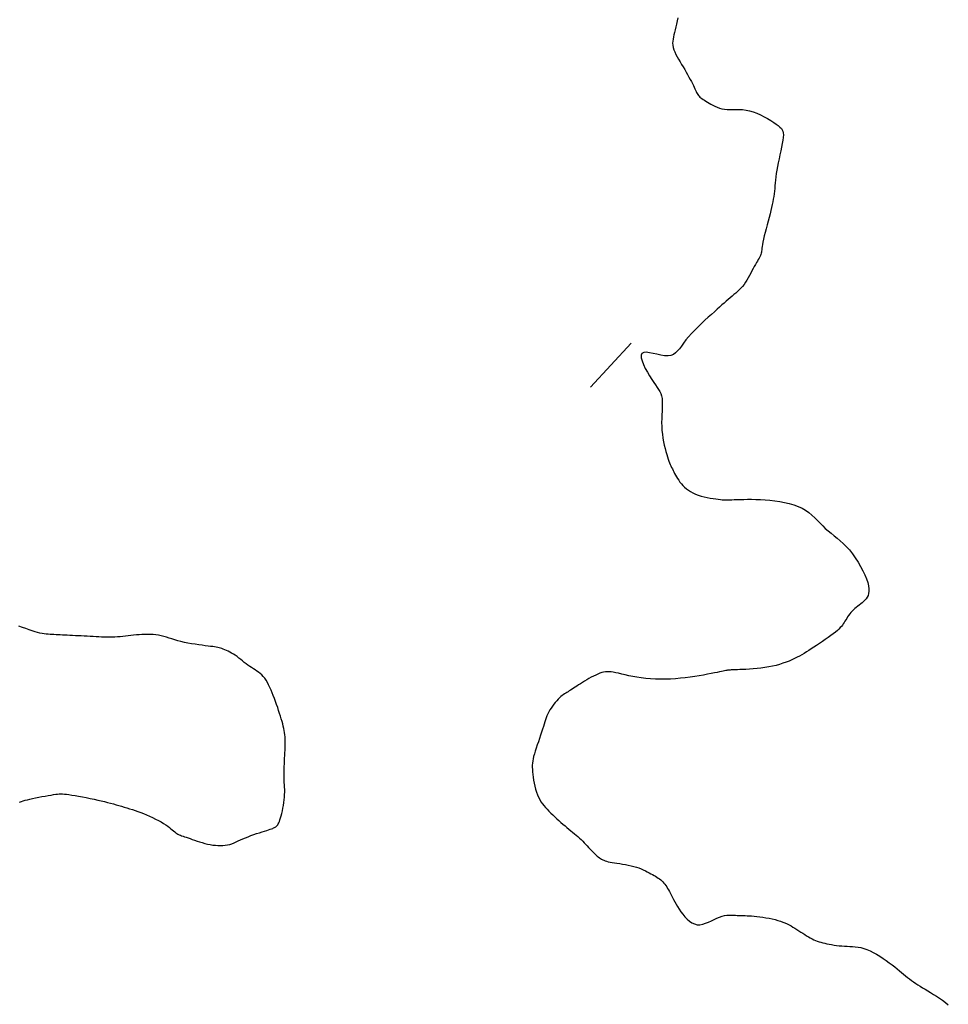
# Model space of a CAD drawing. Header units: millimetres. Extents: x 32690613 to 32693367, y 5343692 to 5344708.
# Tile 824 of 1009: x 32693083 to 32693105, y 5344201 to 5344224. Entities that reach past the tile are written whole.
import ezdxf

# ---------------------------------------------------------------- set-up
doc = ezdxf.new("R2010")
doc.units = ezdxf.units.MM
doc.header["$LTSCALE"] = 20
doc.layers.add('02-DGM_HL_492.00', color=82, linetype='Continuous')

msp = doc.modelspace()

# ---------------------------------------------------------------- linework, layer by layer
at = {"layer": '02-DGM_HL_492.00', "elevation": 492, "flags": 128}
for points in [[(32693098.255, 5344224.067), (32693098.24, 5344223.992), (32693098.224, 5344223.919), (32693098.208, 5344223.849), (32693098.191, 5344223.783), (32693098.175, 5344223.722), (32693098.161, 5344223.666), (32693098.148, 5344223.613), (32693098.138, 5344223.562), (32693098.131, 5344223.513), (32693098.129, 5344223.464), (32693098.132, 5344223.415), (32693098.141, 5344223.364), (32693098.157, 5344223.311), (32693098.178, 5344223.257), (32693098.205, 5344223.2), (32693098.236, 5344223.142), (32693098.269, 5344223.083), (32693098.305, 5344223.023), (32693098.342, 5344222.962), (32693098.379, 5344222.901), (32693098.415, 5344222.84), (32693098.45, 5344222.779), (32693098.484, 5344222.72), (32693098.516, 5344222.662), (32693098.546, 5344222.607), (32693098.574, 5344222.554), (32693098.599, 5344222.505), (32693098.621, 5344222.46), (32693098.64, 5344222.419), (32693098.656, 5344222.383), (32693098.671, 5344222.35), (32693098.684, 5344222.32), (32693098.697, 5344222.293), (32693098.71, 5344222.269), (32693098.723, 5344222.246), (32693098.739, 5344222.226), (32693098.756, 5344222.206), (32693098.776, 5344222.187), (32693098.799, 5344222.168), (32693098.824, 5344222.15), (32693098.852, 5344222.131), (32693098.883, 5344222.111), (32693098.917, 5344222.09), (32693098.953, 5344222.067), (32693098.994, 5344222.043), (32693099.037, 5344222.017), (32693099.083, 5344221.992), (32693099.132, 5344221.968), (32693099.185, 5344221.945), (32693099.24, 5344221.926), (32693099.299, 5344221.91), (32693099.36, 5344221.9), (32693099.425, 5344221.894), (32693099.492, 5344221.893), (32693099.562, 5344221.893), (32693099.635, 5344221.894), (32693099.71, 5344221.893), (32693099.789, 5344221.889), (32693099.87, 5344221.879), (32693099.954, 5344221.862), (32693100.04, 5344221.836), (32693100.128, 5344221.802), (32693100.215, 5344221.763), (32693100.299, 5344221.72), (32693100.38, 5344221.675), (32693100.456, 5344221.63), (32693100.525, 5344221.586), (32693100.585, 5344221.545), (32693100.635, 5344221.51), (32693100.675, 5344221.477), (32693100.707, 5344221.445), (32693100.73, 5344221.413), (32693100.745, 5344221.377), (32693100.753, 5344221.336), (32693100.755, 5344221.288), (32693100.751, 5344221.23), (32693100.741, 5344221.162), (32693100.728, 5344221.085), (32693100.711, 5344221), (32693100.692, 5344220.91), (32693100.672, 5344220.817), (32693100.652, 5344220.722), (32693100.632, 5344220.629), (32693100.615, 5344220.538), (32693100.6, 5344220.452), (32693100.588, 5344220.371), (32693100.578, 5344220.294), (32693100.569, 5344220.22), (32693100.562, 5344220.15), (32693100.555, 5344220.082), (32693100.549, 5344220.016), (32693100.542, 5344219.953), (32693100.534, 5344219.89), (32693100.525, 5344219.829), (32693100.515, 5344219.766), (32693100.504, 5344219.703), (32693100.491, 5344219.637), (32693100.476, 5344219.567), (32693100.459, 5344219.494), (32693100.44, 5344219.416), (32693100.418, 5344219.332), (32693100.395, 5344219.244), (32693100.371, 5344219.154), (32693100.347, 5344219.064), (32693100.324, 5344218.977), (32693100.303, 5344218.894), (32693100.284, 5344218.817), (32693100.269, 5344218.749), (32693100.258, 5344218.691), (32693100.251, 5344218.642), (32693100.246, 5344218.601), (32693100.243, 5344218.566), (32693100.24, 5344218.535), (32693100.236, 5344218.508), (32693100.231, 5344218.482), (32693100.223, 5344218.456), (32693100.212, 5344218.428), (32693100.198, 5344218.399), (32693100.181, 5344218.368), (32693100.161, 5344218.335), (32693100.139, 5344218.299), (32693100.116, 5344218.26), (32693100.091, 5344218.217), (32693100.065, 5344218.171), (32693100.038, 5344218.122), (32693100.011, 5344218.069), (32693099.982, 5344218.014), (32693099.953, 5344217.959), (32693099.923, 5344217.903), (32693099.891, 5344217.848), (32693099.858, 5344217.795), (32693099.823, 5344217.745), (32693099.786, 5344217.698), (32693099.748, 5344217.655), (32693099.709, 5344217.614), (32693099.668, 5344217.576), (32693099.626, 5344217.538), (32693099.583, 5344217.501), (32693099.538, 5344217.464), (32693099.493, 5344217.426), (32693099.448, 5344217.387), (32693099.4, 5344217.346), (32693099.351, 5344217.303), (32693099.299, 5344217.257), (32693099.243, 5344217.208), (32693099.184, 5344217.154), (32693099.12, 5344217.096), (32693099.05, 5344217.034), (32693098.975, 5344216.966), (32693098.896, 5344216.893), (32693098.814, 5344216.818), (32693098.732, 5344216.74), (32693098.652, 5344216.661), (32693098.575, 5344216.581), (32693098.504, 5344216.503), (32693098.44, 5344216.426), (32693098.385, 5344216.353), (32693098.336, 5344216.283), (32693098.29, 5344216.22), (32693098.246, 5344216.165), (32693098.2, 5344216.118), (32693098.148, 5344216.082), (32693098.09, 5344216.059), (32693098.021, 5344216.048), (32693097.94, 5344216.052), (32693097.851, 5344216.066), (32693097.758, 5344216.086), (32693097.666, 5344216.107), (32693097.58, 5344216.125), (32693097.504, 5344216.134), (32693097.443, 5344216.13), (32693097.402, 5344216.108), (32693097.383, 5344216.065), (32693097.385, 5344216.003), (32693097.405, 5344215.928), (32693097.438, 5344215.843), (32693097.481, 5344215.753), (32693097.53, 5344215.661), (32693097.583, 5344215.572), (32693097.634, 5344215.491), (32693097.682, 5344215.42), (32693097.725, 5344215.359), (32693097.763, 5344215.303), (32693097.797, 5344215.253), (32693097.825, 5344215.203), (32693097.848, 5344215.154), (32693097.865, 5344215.101), (32693097.877, 5344215.042), (32693097.883, 5344214.976), (32693097.884, 5344214.903), (32693097.882, 5344214.824), (32693097.878, 5344214.74), (32693097.874, 5344214.652), (32693097.87, 5344214.561), (32693097.868, 5344214.468), (32693097.87, 5344214.374), (32693097.876, 5344214.281), (32693097.885, 5344214.189), (32693097.899, 5344214.099), (32693097.914, 5344214.011), (32693097.932, 5344213.928), (32693097.95, 5344213.85), (32693097.97, 5344213.778), (32693097.988, 5344213.712), (32693098.007, 5344213.654), (32693098.024, 5344213.602), (32693098.04, 5344213.556), (32693098.057, 5344213.515), (32693098.073, 5344213.476), (32693098.089, 5344213.44), (32693098.105, 5344213.405), (32693098.122, 5344213.37), (32693098.14, 5344213.333), (32693098.158, 5344213.296), (32693098.177, 5344213.257), (32693098.198, 5344213.218), (32693098.221, 5344213.178), (32693098.246, 5344213.138), (32693098.273, 5344213.098), (32693098.303, 5344213.057), (32693098.336, 5344213.017), (32693098.372, 5344212.977), (32693098.412, 5344212.938), (32693098.455, 5344212.9), (32693098.503, 5344212.865), (32693098.554, 5344212.831), (32693098.611, 5344212.8), (32693098.672, 5344212.771), (32693098.738, 5344212.746), (32693098.807, 5344212.724), (32693098.878, 5344212.705), (32693098.95, 5344212.689), (32693099.021, 5344212.675), (32693099.089, 5344212.664), (32693099.152, 5344212.655), (32693099.21, 5344212.648), (32693099.261, 5344212.642), (32693099.307, 5344212.639), (32693099.35, 5344212.636), (32693099.391, 5344212.635), (32693099.434, 5344212.635), (32693099.48, 5344212.636), (32693099.531, 5344212.638), (32693099.589, 5344212.64), (32693099.656, 5344212.643), (32693099.731, 5344212.645), (32693099.815, 5344212.647), (32693099.905, 5344212.648), (32693100.002, 5344212.648), (32693100.104, 5344212.646), (32693100.212, 5344212.642), (32693100.323, 5344212.636), (32693100.437, 5344212.626), (32693100.553, 5344212.613), (32693100.669, 5344212.596), (32693100.784, 5344212.574), (32693100.896, 5344212.548), (32693101.003, 5344212.517), (32693101.104, 5344212.48), (32693101.198, 5344212.436), (32693101.283, 5344212.387), (32693101.36, 5344212.332), (32693101.432, 5344212.272), (32693101.499, 5344212.21), (32693101.562, 5344212.147), (32693101.624, 5344212.082), (32693101.687, 5344212.019), (32693101.75, 5344211.957), (32693101.817, 5344211.899), (32693101.885, 5344211.842), (32693101.956, 5344211.785), (32693102.028, 5344211.726), (32693102.101, 5344211.665), (32693102.175, 5344211.599), (32693102.248, 5344211.526), (32693102.321, 5344211.446), (32693102.392, 5344211.357), (32693102.461, 5344211.261), (32693102.526, 5344211.16), (32693102.587, 5344211.058), (32693102.641, 5344210.955), (32693102.689, 5344210.855), (32693102.727, 5344210.761), (32693102.757, 5344210.674), (32693102.776, 5344210.596), (32693102.785, 5344210.527), (32693102.785, 5344210.467), (32693102.777, 5344210.414), (32693102.763, 5344210.367), (32693102.743, 5344210.325), (32693102.718, 5344210.288), (32693102.69, 5344210.254), (32693102.658, 5344210.223), (32693102.625, 5344210.193), (32693102.59, 5344210.165), (32693102.555, 5344210.138), (32693102.519, 5344210.111), (32693102.483, 5344210.084), (32693102.448, 5344210.056), (32693102.415, 5344210.026), (32693102.384, 5344209.995), (32693102.355, 5344209.962), (32693102.328, 5344209.928), (32693102.302, 5344209.893), (32693102.278, 5344209.859), (32693102.256, 5344209.824), (32693102.234, 5344209.79), (32693102.214, 5344209.757), (32693102.195, 5344209.726), (32693102.176, 5344209.696), (32693102.155, 5344209.665), (32693102.132, 5344209.635), (32693102.105, 5344209.604), (32693102.073, 5344209.571), (32693102.036, 5344209.536), (32693101.991, 5344209.498), (32693101.939, 5344209.457), (32693101.88, 5344209.414), (32693101.816, 5344209.368), (32693101.748, 5344209.322), (32693101.679, 5344209.275), (32693101.609, 5344209.228), (32693101.541, 5344209.183), (32693101.475, 5344209.14), (32693101.414, 5344209.1), (32693101.356, 5344209.063), (32693101.3, 5344209.027), (32693101.246, 5344208.994), (32693101.192, 5344208.962), (32693101.137, 5344208.931), (32693101.08, 5344208.901), (32693101.02, 5344208.871), (32693100.957, 5344208.842), (32693100.89, 5344208.813), (32693100.819, 5344208.785), (32693100.744, 5344208.758), (32693100.666, 5344208.733), (32693100.584, 5344208.71), (32693100.498, 5344208.689), (32693100.41, 5344208.671), (32693100.318, 5344208.656), (32693100.224, 5344208.643), (32693100.13, 5344208.634), (32693100.039, 5344208.626), (32693099.95, 5344208.62), (32693099.867, 5344208.615), (32693099.791, 5344208.612), (32693099.724, 5344208.609), (32693099.666, 5344208.607), (32693099.618, 5344208.605), (32693099.578, 5344208.603), (32693099.544, 5344208.602), (32693099.516, 5344208.6), (32693099.491, 5344208.598), (32693099.47, 5344208.597), (32693099.45, 5344208.594), (32693099.431, 5344208.592), (32693099.411, 5344208.589), (32693099.388, 5344208.585), (32693099.361, 5344208.58), (32693099.329, 5344208.574), (32693099.29, 5344208.566), (32693099.243, 5344208.556), (32693099.186, 5344208.544), (32693099.119, 5344208.531), (32693099.042, 5344208.515), (32693098.955, 5344208.498), (32693098.861, 5344208.481), (32693098.76, 5344208.463), (32693098.654, 5344208.446), (32693098.543, 5344208.43), (32693098.429, 5344208.416), (32693098.312, 5344208.403), (32693098.194, 5344208.393), (32693098.075, 5344208.386), (32693097.956, 5344208.381), (32693097.838, 5344208.38), (32693097.721, 5344208.382), (32693097.606, 5344208.388), (32693097.494, 5344208.397), (32693097.386, 5344208.41), (32693097.283, 5344208.426), (32693097.184, 5344208.445), (32693097.09, 5344208.465), (32693097.003, 5344208.484), (32693096.921, 5344208.504), (32693096.847, 5344208.521), (32693096.78, 5344208.536), (32693096.721, 5344208.547), (32693096.668, 5344208.555), (32693096.62, 5344208.559), (32693096.576, 5344208.559), (32693096.534, 5344208.556), (32693096.492, 5344208.548), (32693096.45, 5344208.537), (32693096.405, 5344208.521), (32693096.357, 5344208.502), (32693096.307, 5344208.479), (32693096.254, 5344208.453), (32693096.2, 5344208.426), (32693096.145, 5344208.396), (32693096.091, 5344208.366), (32693096.039, 5344208.335), (32693095.989, 5344208.305), (32693095.941, 5344208.275), (32693095.897, 5344208.247), (32693095.855, 5344208.219), (32693095.816, 5344208.193), (32693095.779, 5344208.168), (32693095.744, 5344208.145), (32693095.711, 5344208.123), (32693095.679, 5344208.103), (32693095.65, 5344208.085), (32693095.621, 5344208.068), (32693095.593, 5344208.051), (32693095.565, 5344208.033), (32693095.537, 5344208.014), (32693095.508, 5344207.993), (32693095.478, 5344207.968), (32693095.447, 5344207.94), (32693095.414, 5344207.907), (32693095.38, 5344207.871), (32693095.345, 5344207.831), (32693095.311, 5344207.788), (32693095.277, 5344207.744), (32693095.246, 5344207.698), (32693095.216, 5344207.652), (32693095.19, 5344207.606), (32693095.168, 5344207.561), (32693095.148, 5344207.515), (32693095.131, 5344207.469), (32693095.115, 5344207.421), (32693095.099, 5344207.371), (32693095.083, 5344207.317), (32693095.065, 5344207.259), (32693095.045, 5344207.195), (32693095.023, 5344207.126), (32693094.998, 5344207.053), (32693094.972, 5344206.976), (32693094.945, 5344206.898), (32693094.918, 5344206.821), (32693094.893, 5344206.746), (32693094.87, 5344206.674), (32693094.85, 5344206.608), (32693094.833, 5344206.548), (32693094.821, 5344206.493), (32693094.811, 5344206.442), (32693094.805, 5344206.393), (32693094.801, 5344206.344), (32693094.801, 5344206.294), (32693094.803, 5344206.242), (32693094.807, 5344206.185), (32693094.813, 5344206.123), (32693094.822, 5344206.057), (32693094.832, 5344205.987), (32693094.846, 5344205.916), (32693094.861, 5344205.844), (32693094.879, 5344205.774), (32693094.899, 5344205.706), (32693094.922, 5344205.642), (32693094.948, 5344205.583), (32693094.976, 5344205.528), (32693095.007, 5344205.477), (32693095.04, 5344205.429), (32693095.076, 5344205.384), (32693095.113, 5344205.339), (32693095.154, 5344205.296), (32693095.196, 5344205.252), (32693095.24, 5344205.207), (32693095.287, 5344205.162), (32693095.334, 5344205.117), (32693095.382, 5344205.072), (32693095.431, 5344205.027), (32693095.48, 5344204.983), (32693095.529, 5344204.941), (32693095.577, 5344204.9), (32693095.624, 5344204.861), (32693095.669, 5344204.824), (32693095.714, 5344204.788), (32693095.758, 5344204.753), (32693095.8, 5344204.718), (32693095.842, 5344204.684), (32693095.882, 5344204.649), (32693095.921, 5344204.613), (32693095.96, 5344204.577), (32693095.997, 5344204.54), (32693096.034, 5344204.502), (32693096.069, 5344204.465), (32693096.103, 5344204.428), (32693096.137, 5344204.392), (32693096.169, 5344204.357), (32693096.2, 5344204.324), (32693096.23, 5344204.293), (32693096.258, 5344204.264), (32693096.287, 5344204.236), (32693096.314, 5344204.211), (32693096.341, 5344204.188), (32693096.367, 5344204.166), (32693096.393, 5344204.147), (32693096.419, 5344204.129), (32693096.444, 5344204.113), (32693096.471, 5344204.099), (32693096.499, 5344204.086), (32693096.53, 5344204.074), (32693096.564, 5344204.063), (32693096.602, 5344204.053), (32693096.645, 5344204.043), (32693096.693, 5344204.034), (32693096.748, 5344204.025), (32693096.809, 5344204.017), (32693096.873, 5344204.007), (32693096.94, 5344203.997), (32693097.009, 5344203.986), (32693097.077, 5344203.973), (32693097.145, 5344203.959), (32693097.21, 5344203.943), (32693097.271, 5344203.925), (32693097.329, 5344203.905), (32693097.383, 5344203.883), (32693097.434, 5344203.861), (32693097.483, 5344203.838), (32693097.528, 5344203.814), (32693097.572, 5344203.791), (32693097.613, 5344203.769), (32693097.652, 5344203.747), (32693097.689, 5344203.727), (32693097.724, 5344203.707), (32693097.757, 5344203.686), (32693097.789, 5344203.666), (32693097.819, 5344203.645), (32693097.847, 5344203.623), (32693097.874, 5344203.6), (32693097.899, 5344203.575), (32693097.923, 5344203.548), (32693097.946, 5344203.52), (32693097.968, 5344203.489), (32693097.99, 5344203.456), (32693098.011, 5344203.421), (32693098.032, 5344203.384), (32693098.054, 5344203.344), (32693098.076, 5344203.301), (32693098.099, 5344203.255), (32693098.123, 5344203.207), (32693098.149, 5344203.156), (32693098.178, 5344203.103), (32693098.209, 5344203.047), (32693098.243, 5344202.989), (32693098.281, 5344202.929), (32693098.323, 5344202.868), (32693098.369, 5344202.806), (32693098.418, 5344202.747), (32693098.471, 5344202.692), (32693098.527, 5344202.644), (32693098.585, 5344202.604), (32693098.647, 5344202.576), (32693098.71, 5344202.56), (32693098.776, 5344202.559), (32693098.843, 5344202.571), (32693098.911, 5344202.592), (32693098.979, 5344202.619), (32693099.047, 5344202.651), (32693099.113, 5344202.684), (32693099.179, 5344202.715), (32693099.242, 5344202.741), (32693099.302, 5344202.761), (32693099.359, 5344202.774), (32693099.415, 5344202.783), (32693099.468, 5344202.786), (32693099.519, 5344202.787), (32693099.568, 5344202.785), (32693099.616, 5344202.783), (32693099.663, 5344202.78), (32693099.708, 5344202.778), (32693099.753, 5344202.777), (32693099.799, 5344202.776), (32693099.846, 5344202.775), (32693099.895, 5344202.773), (32693099.948, 5344202.771), (32693100.003, 5344202.767), (32693100.064, 5344202.762), (32693100.129, 5344202.756), (32693100.198, 5344202.747), (32693100.27, 5344202.737), (32693100.343, 5344202.725), (32693100.416, 5344202.711), (32693100.488, 5344202.696), (32693100.558, 5344202.68), (32693100.623, 5344202.662), (32693100.684, 5344202.643), (32693100.741, 5344202.623), (32693100.793, 5344202.601), (32693100.843, 5344202.578), (32693100.891, 5344202.554), (32693100.937, 5344202.529), (32693100.982, 5344202.502), (32693101.028, 5344202.474), (32693101.074, 5344202.445), (32693101.121, 5344202.415), (32693101.168, 5344202.385), (32693101.214, 5344202.355), (32693101.261, 5344202.325), (32693101.306, 5344202.297), (32693101.351, 5344202.27), (32693101.394, 5344202.246), (32693101.436, 5344202.224), (32693101.477, 5344202.204), (32693101.518, 5344202.186), (32693101.559, 5344202.17), (32693101.6, 5344202.156), (32693101.643, 5344202.143), (32693101.689, 5344202.13), (32693101.737, 5344202.118), (32693101.788, 5344202.107), (32693101.842, 5344202.096), (32693101.899, 5344202.086), (32693101.957, 5344202.077), (32693102.018, 5344202.069), (32693102.079, 5344202.062), (32693102.141, 5344202.056), (32693102.204, 5344202.051), (32693102.267, 5344202.048), (32693102.33, 5344202.045), (32693102.394, 5344202.041), (32693102.458, 5344202.036), (32693102.525, 5344202.027), (32693102.593, 5344202.015), (32693102.663, 5344201.996), (32693102.735, 5344201.972), (32693102.811, 5344201.94), (32693102.888, 5344201.901), (32693102.966, 5344201.858), (32693103.044, 5344201.81), (32693103.121, 5344201.76), (32693103.195, 5344201.708), (32693103.266, 5344201.656), (32693103.333, 5344201.606), (32693103.395, 5344201.557), (32693103.453, 5344201.511), (32693103.507, 5344201.467), (32693103.557, 5344201.425), (32693103.606, 5344201.384), (32693103.653, 5344201.345), (32693103.7, 5344201.308), (32693103.747, 5344201.272), (32693103.795, 5344201.237), (32693103.844, 5344201.202), (32693103.894, 5344201.168), (32693103.947, 5344201.134), (32693104.001, 5344201.099), (32693104.058, 5344201.063), (32693104.118, 5344201.027), (32693104.18, 5344200.988), (32693104.246, 5344200.948), (32693104.314, 5344200.906), (32693104.384, 5344200.862), (32693104.455, 5344200.815), (32693104.526, 5344200.766), (32693104.597, 5344200.714), (32693104.666, 5344200.66)], [(32693097.142, 5344216.348), (32693096.182, 5344215.309)], [(32693082.644, 5344205.468), (32693082.685, 5344205.482), (32693082.729, 5344205.496), (32693082.776, 5344205.509), (32693082.828, 5344205.523), (32693082.887, 5344205.537), (32693082.952, 5344205.551), (32693083.023, 5344205.566), (32693083.098, 5344205.581), (32693083.174, 5344205.596), (32693083.249, 5344205.61), (32693083.321, 5344205.623), (32693083.388, 5344205.634), (32693083.448, 5344205.644), (32693083.5, 5344205.652), (32693083.544, 5344205.658), (32693083.584, 5344205.661), (32693083.623, 5344205.663), (32693083.662, 5344205.662), (32693083.705, 5344205.658), (32693083.754, 5344205.653), (32693083.812, 5344205.644), (32693083.88, 5344205.634), (32693083.957, 5344205.621), (32693084.042, 5344205.606), (32693084.131, 5344205.59), (32693084.223, 5344205.572), (32693084.316, 5344205.554), (32693084.408, 5344205.535), (32693084.496, 5344205.516), (32693084.579, 5344205.497), (32693084.657, 5344205.479), (32693084.731, 5344205.46), (32693084.801, 5344205.441), (32693084.869, 5344205.423), (32693084.934, 5344205.404), (32693084.998, 5344205.386), (32693085.062, 5344205.368), (32693085.125, 5344205.349), (32693085.188, 5344205.33), (32693085.252, 5344205.311), (32693085.317, 5344205.291), (32693085.382, 5344205.269), (32693085.449, 5344205.246), (32693085.516, 5344205.221), (32693085.585, 5344205.193), (32693085.656, 5344205.164), (32693085.727, 5344205.132), (32693085.798, 5344205.099), (32693085.867, 5344205.064), (32693085.934, 5344205.029), (32693085.997, 5344204.995), (32693086.056, 5344204.96), (32693086.109, 5344204.927), (32693086.156, 5344204.895), (32693086.197, 5344204.864), (32693086.233, 5344204.835), (32693086.265, 5344204.809), (32693086.294, 5344204.784), (32693086.322, 5344204.761), (32693086.347, 5344204.741), (32693086.373, 5344204.723), (32693086.399, 5344204.707), (32693086.426, 5344204.693), (32693086.455, 5344204.681), (32693086.485, 5344204.669), (32693086.519, 5344204.657), (32693086.555, 5344204.645), (32693086.595, 5344204.632), (32693086.638, 5344204.618), (32693086.686, 5344204.601), (32693086.738, 5344204.583), (32693086.793, 5344204.564), (32693086.851, 5344204.544), (32693086.911, 5344204.525), (32693086.972, 5344204.506), (32693087.035, 5344204.488), (32693087.098, 5344204.473), (32693087.161, 5344204.46), (32693087.224, 5344204.449), (32693087.286, 5344204.442), (32693087.347, 5344204.437), (32693087.406, 5344204.435), (32693087.465, 5344204.437), (32693087.521, 5344204.443), (32693087.575, 5344204.452), (32693087.628, 5344204.465), (32693087.678, 5344204.481), (32693087.728, 5344204.5), (32693087.778, 5344204.521), (32693087.829, 5344204.545), (32693087.882, 5344204.569), (32693087.938, 5344204.595), (32693087.998, 5344204.621), (32693088.061, 5344204.646), (32693088.128, 5344204.671), (32693088.196, 5344204.696), (32693088.263, 5344204.719), (32693088.33, 5344204.741), (32693088.393, 5344204.762), (32693088.451, 5344204.78), (32693088.503, 5344204.797), (32693088.548, 5344204.811), (32693088.586, 5344204.823), (32693088.618, 5344204.834), (32693088.645, 5344204.844), (32693088.668, 5344204.854), (32693088.687, 5344204.863), (32693088.704, 5344204.873), (32693088.72, 5344204.884), (32693088.735, 5344204.897), (32693088.749, 5344204.913), (32693088.763, 5344204.931), (32693088.777, 5344204.953), (32693088.791, 5344204.979), (32693088.804, 5344205.01), (32693088.818, 5344205.047), (32693088.832, 5344205.091), (32693088.847, 5344205.141), (32693088.861, 5344205.197), (32693088.875, 5344205.258), (32693088.888, 5344205.322), (32693088.9, 5344205.388), (32693088.911, 5344205.455), (32693088.919, 5344205.521), (32693088.925, 5344205.585), (32693088.928, 5344205.646), (32693088.929, 5344205.705), (32693088.929, 5344205.762), (32693088.927, 5344205.818), (32693088.924, 5344205.874), (32693088.921, 5344205.931), (32693088.918, 5344205.989), (32693088.916, 5344206.049), (32693088.916, 5344206.112), (32693088.916, 5344206.177), (32693088.917, 5344206.244), (32693088.919, 5344206.311), (32693088.922, 5344206.378), (32693088.925, 5344206.445), (32693088.928, 5344206.511), (32693088.931, 5344206.575), (32693088.935, 5344206.637), (32693088.937, 5344206.696), (32693088.94, 5344206.753), (32693088.941, 5344206.808), (32693088.942, 5344206.861), (32693088.942, 5344206.913), (32693088.94, 5344206.964), (32693088.937, 5344207.015), (32693088.932, 5344207.065), (32693088.925, 5344207.114), (32693088.917, 5344207.164), (32693088.907, 5344207.216), (32693088.895, 5344207.268), (32693088.882, 5344207.323), (32693088.866, 5344207.38), (32693088.849, 5344207.44), (32693088.83, 5344207.504), (32693088.809, 5344207.57), (32693088.786, 5344207.638), (32693088.763, 5344207.709), (32693088.738, 5344207.779), (32693088.712, 5344207.851), (32693088.686, 5344207.921), (32693088.659, 5344207.991), (32693088.632, 5344208.059), (32693088.605, 5344208.124), (32693088.577, 5344208.187), (32693088.549, 5344208.247), (32693088.519, 5344208.303), (32693088.488, 5344208.355), (32693088.456, 5344208.403), (32693088.422, 5344208.446), (32693088.386, 5344208.483), (32693088.348, 5344208.517), (32693088.309, 5344208.547), (32693088.269, 5344208.575), (32693088.228, 5344208.602), (32693088.186, 5344208.628), (32693088.144, 5344208.655), (32693088.101, 5344208.683), (32693088.058, 5344208.714), (32693088.015, 5344208.747), (32693087.972, 5344208.781), (32693087.929, 5344208.815), (32693087.886, 5344208.85), (32693087.843, 5344208.884), (32693087.8, 5344208.917), (32693087.757, 5344208.948), (32693087.714, 5344208.976), (32693087.672, 5344209.002), (32693087.63, 5344209.025), (32693087.589, 5344209.046), (32693087.549, 5344209.065), (32693087.511, 5344209.081), (32693087.474, 5344209.095), (32693087.44, 5344209.108), (32693087.407, 5344209.118), (32693087.374, 5344209.127), (32693087.341, 5344209.134), (32693087.306, 5344209.141), (32693087.267, 5344209.147), (32693087.224, 5344209.153), (32693087.173, 5344209.16), (32693087.115, 5344209.167), (32693087.047, 5344209.176), (32693086.973, 5344209.186), (32693086.892, 5344209.197), (32693086.808, 5344209.209), (32693086.721, 5344209.223), (32693086.635, 5344209.238), (32693086.55, 5344209.255), (32693086.469, 5344209.274), (32693086.393, 5344209.294), (32693086.322, 5344209.314), (32693086.254, 5344209.335), (32693086.19, 5344209.356), (32693086.127, 5344209.376), (32693086.065, 5344209.394), (32693086.003, 5344209.41), (32693085.941, 5344209.424), (32693085.877, 5344209.433), (32693085.812, 5344209.44), (32693085.746, 5344209.443), (32693085.679, 5344209.445), (32693085.612, 5344209.444), (32693085.545, 5344209.441), (32693085.479, 5344209.436), (32693085.412, 5344209.431), (32693085.347, 5344209.424), (32693085.282, 5344209.417), (32693085.219, 5344209.41), (32693085.155, 5344209.403), (32693085.092, 5344209.396), (32693085.03, 5344209.39), (32693084.967, 5344209.385), (32693084.905, 5344209.381), (32693084.842, 5344209.379), (32693084.779, 5344209.378), (32693084.716, 5344209.378), (32693084.652, 5344209.38), (32693084.588, 5344209.382), (32693084.522, 5344209.385), (32693084.455, 5344209.388), (32693084.387, 5344209.391), (32693084.318, 5344209.395), (32693084.247, 5344209.399), (32693084.176, 5344209.402), (32693084.105, 5344209.406), (32693084.035, 5344209.409), (32693083.967, 5344209.413), (32693083.9, 5344209.416), (32693083.836, 5344209.42), (32693083.775, 5344209.423), (32693083.716, 5344209.426), (32693083.661, 5344209.429), (32693083.607, 5344209.432), (32693083.556, 5344209.434), (32693083.507, 5344209.437), (32693083.459, 5344209.439), (32693083.412, 5344209.442), (32693083.367, 5344209.444), (32693083.321, 5344209.447), (32693083.276, 5344209.451), (32693083.228, 5344209.457), (32693083.179, 5344209.465), (32693083.126, 5344209.476), (32693083.07, 5344209.49), (32693083.009, 5344209.508), (32693082.943, 5344209.53), (32693082.872, 5344209.555), (32693082.795, 5344209.582), (32693082.714, 5344209.61), (32693082.627, 5344209.636)]]:
    msp.add_lwpolyline(points, dxfattribs=at)

doc.saveas('drawing.dxf')
